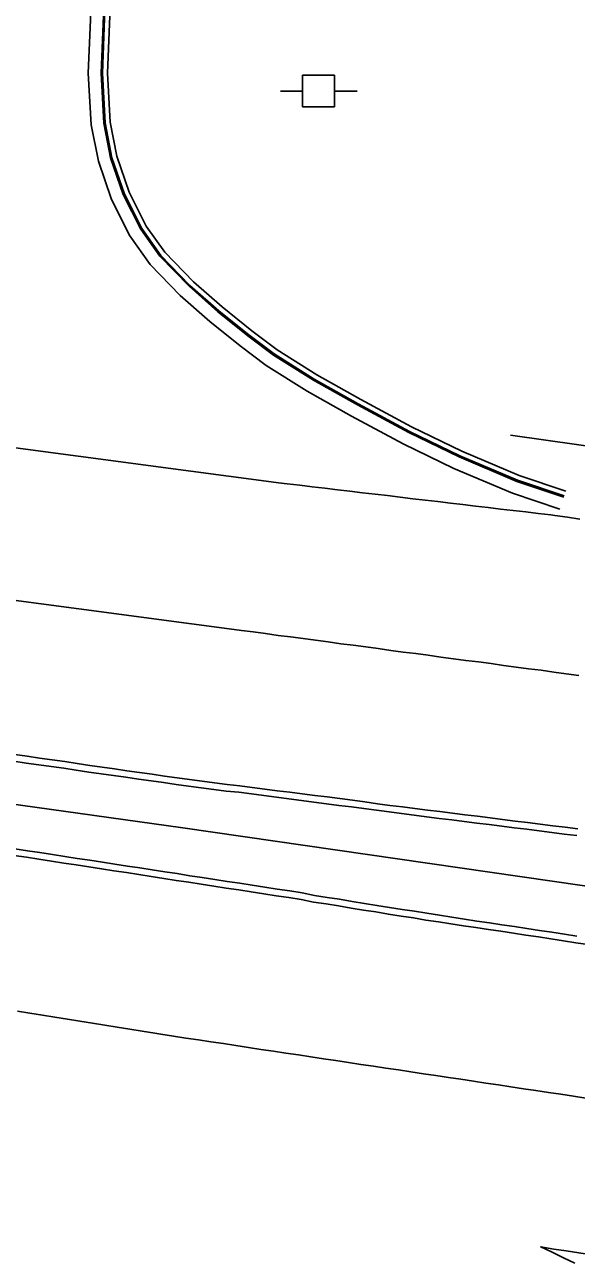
# Model space of a CAD drawing. Extents: x 1901471 to 1963503, y 756461 to 799997.
# Drawn here: x 1941240.5 to 1941284.1, y 780370.8 to 780468.7 of the extents above; entities that cross this region are included whole.
import ezdxf

# ---------------------------------------------------------------- set-up
doc = ezdxf.new("R2010")
doc.units = 0
for name, color, linetype in [('Default', 7, 'Continuous'), ('RD_EX_Conc', 7, 'Continuous'), ('RD_EX_Fence_Other', 7, 'Continuous'), ('RD_EX_GuardRail', 7, 'Continuous'), ('RD_EX_Road', 7, 'Continuous'), ('RD_EX_UT', 7, 'Continuous')]:
    doc.layers.add(name, color=color, linetype=linetype)

# ---------------------------------------------------------------- blocks, each defined once
blk = doc.blocks.new('PP')
at = {"layer": 'RD_EX_UT'}
for p, q in [((2.49, 2.51), (-2.51, 2.51)), ((-2.51, 2.51), (-2.51, -2.49)), ((2.49, -2.49), (2.49, 2.51)), ((-5.94, -0.05), (-2.47, -0.05)), ((2.42, -0.05), (6.06, -0.05)), ((-2.51, -2.49), (2.49, -2.49))]:
    blk.add_line(p, q, dxfattribs=at)

msp = doc.modelspace()

# ---------------------------------------------------------------- linework, layer by layer
at = {"layer": 'RD_EX_Conc'}
for points in [[(1941283.14, 780431.3), (1941279.43, 780432.53), (1941274.87, 780434.48), (1941270.87, 780436.41), (1941266.83, 780438.59), (1941263.34, 780440.55), (1941260.17, 780442.54), (1941258.15, 780444.07), (1941255.78, 780445.97), (1941253.49, 780447.99), (1941251.19, 780450.36), (1941249.67, 780452.51), (1941248.28, 780455.25), (1941247.28, 780458.15), (1941246.74, 780460.9), (1941246.53, 780464.86), (1941246.79, 780471.42)], [(1941283.17, 780431.39), (1941279.47, 780432.63), (1941274.91, 780434.57), (1941270.92, 780436.5), (1941266.88, 780438.67), (1941263.4, 780440.64), (1941260.22, 780442.63), (1941258.21, 780444.15), (1941255.85, 780446.04), (1941253.56, 780448.06), (1941251.27, 780450.43), (1941249.75, 780452.56), (1941248.37, 780455.29), (1941247.38, 780458.17), (1941246.84, 780460.92), (1941246.63, 780464.86), (1941246.89, 780471.41)], [(1941283.3, 780431.77), (1941279.61, 780433), (1941275.08, 780434.94), (1941271.1, 780436.86), (1941267.08, 780439.02), (1941263.6, 780440.98), (1941260.45, 780442.96), (1941258.45, 780444.46), (1941256.1, 780446.35), (1941253.84, 780448.35), (1941251.58, 780450.69), (1941250.09, 780452.76), (1941248.74, 780455.45), (1941247.77, 780458.28), (1941247.24, 780460.97), (1941247.03, 780464.87), (1941247.29, 780471.37)], [(1941239.62, 780410.38), (1941240.61, 780410.24), (1941241.6, 780410.1), (1941242.59, 780409.96), (1941243.58, 780409.82), (1941244.57, 780409.68), (1941245.56, 780409.52), (1941246.54, 780409.38), (1941247.52, 780409.25), (1941248.5, 780409.11), (1941249.49, 780408.97), (1941250.48, 780408.83), (1941251.47, 780408.69), (1941252.46, 780408.55), (1941253.45, 780408.41), (1941254.45, 780408.27), (1941255.44, 780408.15), (1941256.43, 780408.02), (1941257.43, 780407.92), (1941258.42, 780407.79), (1941259.41, 780407.66), (1941260.4, 780407.53), (1941261.39, 780407.4), (1941262.38, 780407.26), (1941263.37, 780407.15), (1941264.36, 780407.02), (1941265.35, 780406.89), (1941266.34, 780406.76), (1941267.33, 780406.63), (1941268.32, 780406.5), (1941269.31, 780406.37), (1941270.3, 780406.24), (1941271.29, 780406.11), (1941272.28, 780405.99), (1941273.28, 780405.86), (1941274.27, 780405.74), (1941275.26, 780405.61), (1941276.25, 780405.49), (1941277.24, 780405.37), (1941278.23, 780405.24), (1941279.22, 780405.12), (1941280.21, 780404.99), (1941281.2, 780404.87), (1941282.19, 780404.74), (1941283.18, 780404.62), (1941284.17, 780404.49)], [(1941284.18, 780396.54), (1941283.19, 780396.69), (1941282.2, 780396.84), (1941281.21, 780396.99), (1941280.22, 780397.14), (1941279.23, 780397.29), (1941278.24, 780397.44), (1941277.26, 780397.59), (1941276.27, 780397.73), (1941275.28, 780397.88), (1941274.29, 780398.04), (1941273.3, 780398.19), (1941272.31, 780398.34), (1941271.32, 780398.5), (1941270.34, 780398.65), (1941269.35, 780398.8), (1941268.36, 780398.97), (1941267.37, 780399.12), (1941266.39, 780399.28), (1941265.4, 780399.45), (1941264.41, 780399.6), (1941263.42, 780399.75), (1941262.44, 780399.95), (1941261.46, 780400.11), (1941260.47, 780400.26), (1941259.48, 780400.41), (1941258.49, 780400.56), (1941257.5, 780400.72), (1941256.51, 780400.87), (1941255.53, 780401.02), (1941254.54, 780401.17), (1941253.55, 780401.32), (1941252.56, 780401.48), (1941251.57, 780401.63), (1941250.58, 780401.78), (1941249.6, 780401.93), (1941248.61, 780402.08), (1941247.62, 780402.24), (1941246.63, 780402.39), (1941245.64, 780402.54), (1941244.65, 780402.69), (1941243.67, 780402.84), (1941242.68, 780403), (1941241.69, 780403.15), (1941240.7, 780403.3), (1941239.71, 780403.45)]]:
    msp.add_lwpolyline(points, dxfattribs=at)
at = {"layer": 'RD_EX_Fence_Other'}
msp.add_lwpolyline([(1941117.21, 780424.26), (1941157.96, 780418.44), (1941207.45, 780411.46), (1941253, 780405.12), (1941291.91, 780399.48), (1941331.53, 780393.71)], dxfattribs=at)
at = {"layer": 'RD_EX_GuardRail'}
msp.add_lwpolyline([(1941511.16, 780418.31), (1941509.87, 780416.06), (1941508.34, 780413.66), (1941506.57, 780411.72), (1941505.06, 780410.49), (1941503.35, 780409.25), (1941501, 780408.05), (1941498.54, 780407.12), (1941496.17, 780406.57), (1941493.64, 780406.31), (1941490.83, 780406.47), (1941474.78, 780408.68), (1941438.68, 780413.85), (1941402.5, 780418.93), (1941374.66, 780422.67), (1941348.1, 780426.45), (1941316.94, 780430.82), (1941278.92, 780436.19)], dxfattribs=at)
at = {"layer": 'RD_EX_Road'}
for points in [[(1941282.83, 780430.35), (1941279.08, 780431.6), (1941274.45, 780433.57), (1941270.42, 780435.52), (1941266.35, 780437.71), (1941262.83, 780439.69), (1941259.6, 780441.72), (1941257.53, 780443.28), (1941255.14, 780445.2), (1941252.8, 780447.27), (1941250.42, 780449.72), (1941248.81, 780451.99), (1941247.36, 780454.86), (1941246.32, 780457.89), (1941245.75, 780460.78), (1941245.52, 780464.86), (1941245.79, 780471.52)], [(1941239.76, 780435.2), (1941240.75, 780435.07), (1941241.74, 780434.93), (1941242.73, 780434.8), (1941243.72, 780434.67), (1941244.71, 780434.54), (1941245.71, 780434.41), (1941246.7, 780434.28), (1941247.69, 780434.14), (1941248.68, 780434.01), (1941249.67, 780433.88), (1941250.66, 780433.75), (1941251.65, 780433.62), (1941252.64, 780433.49), (1941253.64, 780433.35), (1941254.63, 780433.22), (1941255.62, 780433.09), (1941256.61, 780432.96), (1941257.6, 780432.83), (1941258.59, 780432.7), (1941259.58, 780432.57), (1941260.57, 780432.43), (1941261.26, 780432.34), (1941262.25, 780432.23), (1941263.24, 780432.11), (1941264.24, 780431.99), (1941265.23, 780431.87), (1941266.22, 780431.76), (1941267.22, 780431.64), (1941268.21, 780431.52), (1941269.2, 780431.41), (1941270.19, 780431.29), (1941271.19, 780431.17), (1941272.18, 780431.05), (1941273.17, 780430.94), (1941274.17, 780430.82), (1941275.16, 780430.7), (1941276.15, 780430.58), (1941277.15, 780430.47), (1941278.14, 780430.35), (1941279.13, 780430.23), (1941280.13, 780430.12), (1941281.12, 780430), (1941282.11, 780429.88), (1941282.44, 780429.84), (1941283.43, 780429.7), (1941284.42, 780429.55)], [(1941284.32, 780417.18), (1941283.33, 780417.31), (1941282.34, 780417.44), (1941281.35, 780417.58), (1941280.35, 780417.71), (1941279.36, 780417.84), (1941278.37, 780417.97), (1941277.38, 780418.11), (1941276.39, 780418.24), (1941275.4, 780418.37), (1941274.41, 780418.5), (1941273.42, 780418.63), (1941272.42, 780418.77), (1941271.43, 780418.9), (1941270.44, 780419.03), (1941269.45, 780419.16), (1941268.46, 780419.3), (1941267.47, 780419.43), (1941266.48, 780419.56), (1941265.49, 780419.69), (1941264.5, 780419.83), (1941263.5, 780419.96), (1941262.51, 780420.09), (1941261.52, 780420.22), (1941260.53, 780420.35), (1941259.54, 780420.49), (1941258.55, 780420.62), (1941257.65, 780420.74), (1941256.66, 780420.87), (1941255.67, 780421), (1941254.68, 780421.13), (1941253.69, 780421.26), (1941252.69, 780421.4), (1941251.7, 780421.53), (1941250.71, 780421.66), (1941249.72, 780421.79), (1941248.73, 780421.92), (1941247.74, 780422.05), (1941246.75, 780422.19), (1941245.76, 780422.32), (1941244.76, 780422.45), (1941243.77, 780422.58), (1941242.78, 780422.71), (1941241.79, 780422.84), (1941240.8, 780422.98), (1941239.81, 780423.11)], [(1941239.7, 780410.91), (1941240.68, 780410.77), (1941241.67, 780410.63), (1941242.66, 780410.49), (1941243.65, 780410.35), (1941244.64, 780410.21), (1941245.63, 780410.05), (1941246.61, 780409.91), (1941247.59, 780409.77), (1941248.58, 780409.63), (1941249.57, 780409.49), (1941250.56, 780409.35), (1941251.55, 780409.21), (1941252.54, 780409.07), (1941253.53, 780408.93), (1941254.52, 780408.8), (1941255.51, 780408.68), (1941256.5, 780408.55), (1941257.5, 780408.44), (1941258.49, 780408.31), (1941259.48, 780408.18), (1941260.47, 780408.05), (1941261.46, 780407.92), (1941262.45, 780407.79), (1941263.44, 780407.68), (1941264.43, 780407.55), (1941265.42, 780407.42), (1941266.41, 780407.29), (1941267.4, 780407.16), (1941268.39, 780407.02), (1941269.38, 780406.89), (1941270.37, 780406.76), (1941271.36, 780406.64), (1941272.35, 780406.51), (1941273.34, 780406.39), (1941274.33, 780406.27), (1941275.32, 780406.14), (1941276.32, 780406.02), (1941277.31, 780405.89), (1941278.29, 780405.77), (1941279.29, 780405.64), (1941280.28, 780405.52), (1941281.27, 780405.39), (1941282.26, 780405.27), (1941283.25, 780405.15), (1941284.24, 780405.02)], [(1941285.08, 780395.86), (1941284.1, 780396.01), (1941283.11, 780396.16), (1941282.12, 780396.31), (1941281.13, 780396.47), (1941280.14, 780396.62), (1941279.15, 780396.77), (1941278.16, 780396.92), (1941277.18, 780397.07), (1941276.19, 780397.21), (1941275.2, 780397.36), (1941274.21, 780397.51), (1941273.22, 780397.66), (1941272.23, 780397.81), (1941271.24, 780397.97), (1941270.26, 780398.12), (1941269.27, 780398.27), (1941268.28, 780398.45), (1941267.29, 780398.6), (1941266.31, 780398.76), (1941265.32, 780398.93), (1941264.33, 780399.08), (1941263.34, 780399.23), (1941262.36, 780399.43), (1941261.38, 780399.58), (1941260.39, 780399.73), (1941259.4, 780399.89), (1941258.41, 780400.04), (1941257.42, 780400.19), (1941256.43, 780400.34), (1941255.45, 780400.5), (1941254.46, 780400.65), (1941253.47, 780400.8), (1941252.48, 780400.95), (1941251.49, 780401.1), (1941250.5, 780401.26), (1941249.52, 780401.41), (1941248.53, 780401.56), (1941247.54, 780401.71), (1941246.55, 780401.86), (1941245.56, 780402.02), (1941244.57, 780402.17), (1941243.59, 780402.32), (1941242.6, 780402.47), (1941241.61, 780402.62), (1941240.62, 780402.78), (1941239.63, 780402.93)], [(1941239.91, 780390.59), (1941240.9, 780390.43), (1941241.89, 780390.27), (1941242.88, 780390.11), (1941243.86, 780389.95), (1941244.85, 780389.79), (1941245.84, 780389.63), (1941246.83, 780389.48), (1941247.81, 780389.32), (1941248.8, 780389.16), (1941249.79, 780389), (1941250.77, 780388.84), (1941251.27, 780388.76), (1941252.25, 780388.61), (1941253.24, 780388.46), (1941254.23, 780388.31), (1941255.22, 780388.17), (1941256.21, 780388.02), (1941257.2, 780387.87), (1941258.19, 780387.72), (1941259.18, 780387.57), (1941260.17, 780387.42), (1941261.15, 780387.28), (1941262.14, 780387.13), (1941263.13, 780386.98), (1941264.12, 780386.83), (1941265.11, 780386.68), (1941266.1, 780386.53), (1941267.09, 780386.38), (1941268.08, 780386.24), (1941269.07, 780386.09), (1941270.05, 780385.94), (1941271.04, 780385.79), (1941272.03, 780385.64), (1941273.02, 780385.49), (1941274.01, 780385.35), (1941275, 780385.2), (1941275.99, 780385.05), (1941276.98, 780384.9), (1941277.97, 780384.75), (1941278.95, 780384.6), (1941279.94, 780384.45), (1941280.93, 780384.31), (1941281.92, 780384.16), (1941282.91, 780384.01), (1941283.9, 780383.86), (1941284.89, 780383.71)], [(1941289.27, 780370.68), (1941288.28, 780370.83), (1941287.29, 780370.99), (1941286.3, 780371.14), (1941285.32, 780371.3), (1941284.33, 780371.45), (1941283.34, 780371.61), (1941282.35, 780371.76), (1941281.31, 780371.92), (1941282.21, 780371.5), (1941283.11, 780371.07), (1941284.02, 780370.64)]]:
    msp.add_lwpolyline(points, dxfattribs=at)

# ---------------------------------------------------------------- block references
at = {"layer": 'Default', "xscale": 0.5039370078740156, "yscale": 0.5039370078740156}
msp.add_blockref('PP', (1941263.73, 780463.45), dxfattribs=at)

doc.saveas('drawing.dxf')
